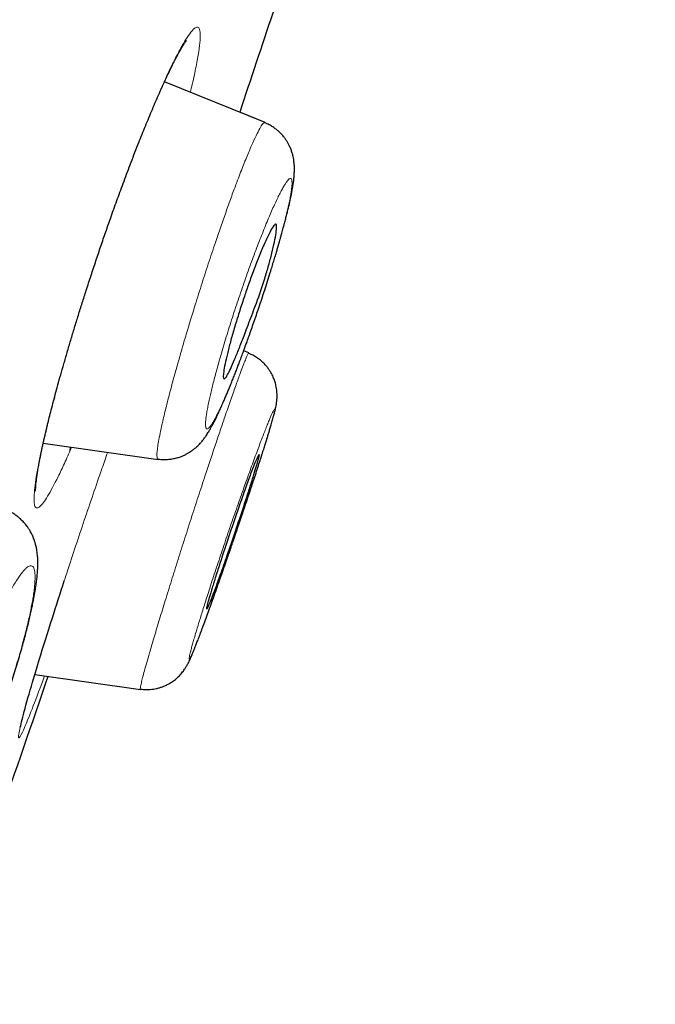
# Model space of a CAD drawing. Header units: millimetres. Extents: x 8 to 428, y 12 to 633.
# Tile 628 of 656: x 402.37 to 409.41, y 528.25 to 539.14. Entities that reach past the tile are written whole.
import ezdxf

# ---------------------------------------------------------------- set-up
doc = ezdxf.new("R2010")
doc.units = ezdxf.units.MM

msp = doc.modelspace()

# ---------------------------------------------------------------- linework, layer by layer
at = {"color": 7, "linetype": 'Continuous', "lineweight": 30}
for p, q in [((405.09, 538.008), (403.977, 538.458)), ((405.09, 538.008), (404.809, 538.121)), ((404.91, 535.457), (404.854, 535.48)), ((404.91, 535.457), (404.854, 535.48)), ((402.634, 534.458), (403.906, 534.279)), ((402.542, 531.898), (403.71, 531.734))]:
    msp.add_line(p, q, dxfattribs=at)
at = {"color": 8, "linetype": 'Continuous', "lineweight": 0}
msp.add_line((402.948, 534.414), (402.924, 534.359), dxfattribs=at)
at = {"color": 8, "linetype": 'Continuous', "lineweight": 0, "flags": 128}
msp.add_lwpolyline([(404.064, 538.642), (404.072, 538.659), (404.08, 538.682)], dxfattribs=at)
at = {"color": 8, "linetype": 'Continuous', "lineweight": 0}
msp.add_arc((402.749, 534.405), 0.182, 345.1743, 3.476, dxfattribs=at)
at = {"color": 7, "linetype": 'Continuous', "lineweight": 30}
for points, knots in [([(420.014, 629.605), (420.013, 629.603), (420.012, 629.598), (419.971, 629.469), (419.878, 629.147), (419.722, 628.58), (419.496, 627.752), (419.199, 626.671), (418.825, 625.3), (418.411, 623.779), (417.977, 622.177), (417.546, 620.58), (417.051, 618.724), (416.485, 616.58), (415.861, 614.164), (415.153, 611.4), (414.372, 608.323), (413.526, 604.979), (412.674, 601.595), (411.818, 598.197), (410.68, 593.674), (409.252, 588.018), (407.536, 581.24), (405.82, 574.492), (404.104, 567.762), (402.412, 561.181), (400.749, 554.728), (399.115, 548.403), (397.707, 542.944), (396.524, 538.36), (395.567, 534.647), (394.615, 530.945), (394, 528.545), (393.692, 527.338)], [0, 0, 0, 0, 0.030104, 0.061035, 0.09217, 0.123409, 0.154679, 0.185995, 0.217455, 0.249147, 0.270468, 0.291994, 0.313775, 0.335843, 0.357877, 0.379688, 0.405541, 0.431088, 0.456365, 0.481427, 0.506312, 0.555772, 0.604988, 0.653967, 0.702726, 0.751547, 0.797345, 0.843352, 0.889543, 0.91688, 0.944369, 0.972053, 1, 1, 1, 1]), ([(421.375, 627.678), (421.374, 627.675), (421.373, 627.669), (421.334, 627.538), (421.245, 627.214), (421.106, 626.685), (420.924, 625.995), (420.712, 625.199), (420.454, 624.231), (420.147, 623.075), (419.803, 621.78), (419.426, 620.357), (419.021, 618.825), (418.598, 617.216), (418.17, 615.57), (417.752, 613.943), (417.307, 612.196), (416.787, 610.152), (416.191, 607.8), (415.519, 605.149), (414.832, 602.441), (414.136, 599.696), (413.432, 596.93), (412.489, 593.225), (411.3, 588.572), (409.865, 582.976), (408.424, 577.379), (406.979, 571.787), (405.532, 566.197), (404.155, 560.907), (402.852, 555.912), (401.624, 551.214), (400.397, 546.521), (399.325, 542.422), (398.409, 538.918), (397.647, 536.004), (396.892, 533.114), (396.146, 530.251), (395.665, 528.391), (395.424, 527.46)], [0, 0, 0, 0, 0.027802, 0.059104, 0.090443, 0.121803, 0.146902, 0.172005, 0.197113, 0.222239, 0.247392, 0.268376, 0.289385, 0.31042, 0.326215, 0.342014, 0.357809, 0.373592, 0.394608, 0.4156, 0.436565, 0.457508, 0.478426, 0.499323, 0.541077, 0.582794, 0.624472, 0.666101, 0.707702, 0.749322, 0.784323, 0.819351, 0.854402, 0.889475, 0.911535, 0.933614, 0.955715, 0.977839, 1, 1, 1, 1]), ([(406.119, 542.084), (406.051, 541.874), (405.739, 540.917), (405.302, 539.596), (404.931, 538.487), (404.809, 538.121)], [0, 0, 0, 0, 0.159225, 0.722987, 1, 1, 1, 1]), ([(404.064, 538.642), (404.073, 538.659), (404.089, 538.69), (404.11, 538.731), (404.129, 538.766), (404.145, 538.796), (404.16, 538.821), (404.172, 538.842), (404.184, 538.86), (404.194, 538.876), (404.203, 538.889), (404.21, 538.9), (404.215, 538.907), (404.219, 538.911), (404.221, 538.914), (404.222, 538.916), (404.222, 538.915), (404.222, 538.915)], [0, 0, 0, 0, 0.105234, 0.201585, 0.289091, 0.369629, 0.45026, 0.518042, 0.586344, 0.654967, 0.723736, 0.788293, 0.845936, 0.890825, 0.935822, 0.980995, 1, 1, 1, 1]), ([(402.55, 533.928), (402.55, 533.928), (402.55, 533.928), (402.55, 533.931), (402.55, 533.938), (402.55, 533.949), (402.551, 533.966), (402.552, 533.986), (402.554, 534.009), (402.557, 534.033), (402.56, 534.055), (402.562, 534.075), (402.565, 534.092), (402.567, 534.11), (402.571, 534.13), (402.574, 534.154), (402.579, 534.181), (402.584, 534.212), (402.591, 534.248), (402.598, 534.287), (402.607, 534.328), (402.615, 534.37), (402.624, 534.412), (402.633, 534.453), (402.643, 534.497), (402.654, 534.542), (402.665, 534.59), (402.675, 534.635), (402.686, 534.678), (402.7, 534.734), (402.718, 534.806), (402.742, 534.898), (402.768, 534.997), (402.797, 535.103), (402.828, 535.216), (402.863, 535.337), (402.9, 535.464), (402.939, 535.598), (402.98, 535.735), (403.023, 535.873), (403.066, 536.011), (403.113, 536.158), (403.164, 536.313), (403.218, 536.477), (403.272, 536.638), (403.327, 536.797), (403.375, 536.933), (403.415, 537.048), (403.449, 537.142), (403.484, 537.237), (403.52, 537.334), (403.558, 537.436), (403.598, 537.542), (403.64, 537.651), (403.681, 537.755), (403.72, 537.854), (403.757, 537.946), (403.795, 538.038), (403.833, 538.13), (403.872, 538.222), (403.911, 538.312), (403.95, 538.4), (403.989, 538.485), (404.028, 538.567), (404.052, 538.617), (404.064, 538.642)], [0, 0, 0, 0, 0.0047514, 0.0139101, 0.0233306, 0.0364741, 0.048734, 0.0609488, 0.0731353, 0.0845861, 0.0950744, 0.102461, 0.1090225, 0.1151751, 0.1222568, 0.1303693, 0.1395141, 0.1492078, 0.1598451, 0.171425, 0.1831545, 0.1943912, 0.2051342, 0.2153823, 0.2251347, 0.2366902, 0.2474598, 0.2574423, 0.2666366, 0.2754529, 0.2927668, 0.3109103, 0.3298539, 0.3495772, 0.370083, 0.3913735, 0.4134502, 0.4362635, 0.4591063, 0.4817483, 0.5041889, 0.526428, 0.552848, 0.5789812, 0.6048337, 0.6304155, 0.6557413, 0.6714439, 0.6870467, 0.7027434, 0.7193812, 0.7370613, 0.7557842, 0.7755497, 0.7963565, 0.8137506, 0.8318078, 0.850526, 0.8699032, 0.8899375, 0.9106278, 0.9319745, 0.9539804, 0.9766518, 1, 1, 1, 1]), ([(403.906, 534.283), (403.926, 534.28), (403.966, 534.276), (404.023, 534.279), (404.075, 534.286), (404.122, 534.297), (404.162, 534.311), (404.197, 534.326), (404.228, 534.342), (404.254, 534.357), (404.275, 534.371), (404.292, 534.383), (404.307, 534.395), (404.322, 534.408), (404.338, 534.422), (404.355, 534.439), (404.374, 534.458), (404.393, 534.48), (404.408, 534.5), (404.42, 534.516), (404.432, 534.533), (404.445, 534.551), (404.456, 534.569), (404.467, 534.586), (404.476, 534.602), (404.485, 534.618), (404.494, 534.634), (404.502, 534.647), (404.507, 534.658), (404.512, 534.667), (404.519, 534.679), (404.527, 534.696), (404.538, 534.717), (404.549, 534.74), (404.56, 534.762), (404.571, 534.786), (404.582, 534.809), (404.593, 534.833), (404.604, 534.857), (404.617, 534.886), (404.632, 534.921), (404.65, 534.962), (404.669, 535.006), (404.688, 535.052), (404.707, 535.1), (404.727, 535.15), (404.747, 535.2), (404.767, 535.25), (404.785, 535.298), (404.801, 535.34), (404.814, 535.375), (404.826, 535.405), (404.836, 535.433), (404.847, 535.463), (404.86, 535.498), (404.875, 535.539), (404.893, 535.589), (404.915, 535.649), (404.94, 535.72), (404.966, 535.797), (404.994, 535.875), (405.023, 535.961), (405.053, 536.053), (405.086, 536.152), (405.117, 536.25), (405.144, 536.336), (405.167, 536.41), (405.186, 536.471), (405.203, 536.529), (405.219, 536.581), (405.231, 536.625), (405.241, 536.659), (405.248, 536.683), (405.253, 536.701), (405.257, 536.715), (405.261, 536.729), (405.265, 536.743), (405.27, 536.762), (405.277, 536.785), (405.284, 536.813), (405.292, 536.843), (405.301, 536.873), (405.31, 536.91), (405.322, 536.954), (405.334, 537.004), (405.345, 537.049), (405.355, 537.089), (405.362, 537.121), (405.367, 537.144), (405.371, 537.162), (405.375, 537.18), (405.379, 537.201), (405.384, 537.224), (405.389, 537.25), (405.394, 537.278), (405.398, 537.306), (405.402, 537.332), (405.405, 537.354), (405.408, 537.373), (405.41, 537.391), (405.411, 537.41), (405.413, 537.429), (405.414, 537.451), (405.415, 537.473), (405.415, 537.495), (405.415, 537.516), (405.414, 537.535), (405.412, 537.552), (405.41, 537.573), (405.407, 537.599), (405.4, 537.632), (405.391, 537.669), (405.378, 537.707), (405.363, 537.742), (405.347, 537.774), (405.33, 537.802), (405.315, 537.825), (405.3, 537.845), (405.285, 537.863), (405.266, 537.884), (405.241, 537.908), (405.211, 537.933), (405.176, 537.958), (405.135, 537.983), (405.104, 537.996), (405.088, 538.003)], [0, 0, 0, 0, 0.011503, 0.022344, 0.032388, 0.041533, 0.049712, 0.05689, 0.064236, 0.070467, 0.075621, 0.079824, 0.083743, 0.088409, 0.092977, 0.098789, 0.106152, 0.114676, 0.121332, 0.127274, 0.133635, 0.140879, 0.149306, 0.155006, 0.16133, 0.168217, 0.174408, 0.17941, 0.18323, 0.186395, 0.190005, 0.196778, 0.204703, 0.212692, 0.220377, 0.227735, 0.235998, 0.242458, 0.249364, 0.258011, 0.268188, 0.279734, 0.291517, 0.303312, 0.315121, 0.326945, 0.338788, 0.350531, 0.361059, 0.370108, 0.377678, 0.383773, 0.389054, 0.395279, 0.402543, 0.410847, 0.42019, 0.432775, 0.446859, 0.462056, 0.477283, 0.492477, 0.511427, 0.530338, 0.549222, 0.568096, 0.580684, 0.593241, 0.605324, 0.616048, 0.625391, 0.633357, 0.637652, 0.641407, 0.644622, 0.647297, 0.650242, 0.654445, 0.659563, 0.665804, 0.672831, 0.67987, 0.686893, 0.699387, 0.711823, 0.724164, 0.735329, 0.744806, 0.750531, 0.755411, 0.760588, 0.766782, 0.773977, 0.781928, 0.790756, 0.800376, 0.80926, 0.817012, 0.823425, 0.829391, 0.835729, 0.842458, 0.849617, 0.857243, 0.863691, 0.870418, 0.876229, 0.880771, 0.885457, 0.892472, 0.900341, 0.908746, 0.917729, 0.926159, 0.933205, 0.939248, 0.945757, 0.949295, 0.953686, 0.959107, 0.965529, 0.972905, 0.981171, 0.990239, 1, 1, 1, 1]), ([(404.849, 536.046), (404.865, 536.093), (404.898, 536.192), (404.953, 536.343), (405.013, 536.498), (405.064, 536.623), (405.105, 536.714), (405.141, 536.79), (405.173, 536.849), (405.197, 536.878), (405.208, 536.883), (405.214, 536.878), (405.217, 536.869), (405.219, 536.845), (405.214, 536.792), (405.196, 536.691), (405.167, 536.566), (405.131, 536.428), (405.077, 536.245), (405.016, 536.063), (404.953, 535.899), (404.912, 535.79), (404.865, 535.667), (404.815, 535.537), (404.764, 535.408), (404.719, 535.303), (404.682, 535.226), (404.654, 535.18), (404.634, 535.165), (404.626, 535.187), (404.63, 535.244), (404.645, 535.33), (404.671, 535.443), (404.705, 535.577), (404.748, 535.726), (404.796, 535.884), (404.831, 535.992), (404.849, 536.046)], [0, 0, 0, 0, 0.0261154, 0.0555528, 0.0882512, 0.1243528, 0.1470684, 0.1678726, 0.2029591, 0.2300924, 0.2488301, 0.2615445, 0.2741558, 0.2865331, 0.3222996, 0.3561755, 0.3883806, 0.4186216, 0.447268, 0.4989674, 0.5197665, 0.540723, 0.561622, 0.5929721, 0.6242049, 0.6555834, 0.6868104, 0.7181841, 0.7494185, 0.7822819, 0.8147408, 0.846596, 0.8781556, 0.9091111, 0.9397806, 0.9700368, 1, 1, 1, 1]), ([(403.71, 531.737), (403.734, 531.735), (403.782, 531.73), (403.842, 531.735), (403.888, 531.743), (403.921, 531.752), (403.955, 531.763), (403.99, 531.777), (404.028, 531.797), (404.068, 531.821), (404.107, 531.851), (404.138, 531.881), (404.161, 531.906), (404.178, 531.927), (404.193, 531.947), (404.205, 531.965), (404.214, 531.979), (404.224, 531.996), (404.233, 532.012), (404.242, 532.029), (404.251, 532.048), (404.261, 532.068), (404.27, 532.089), (404.279, 532.11), (404.289, 532.135), (404.302, 532.165), (404.317, 532.203), (404.332, 532.243), (404.35, 532.289), (404.371, 532.343), (404.395, 532.408), (404.422, 532.482), (404.452, 532.564), (404.484, 532.652), (404.518, 532.745), (404.551, 532.841), (404.585, 532.936), (404.618, 533.031), (404.651, 533.125), (404.683, 533.217), (404.711, 533.299), (404.737, 533.374), (404.761, 533.445), (404.787, 533.521), (404.815, 533.603), (404.845, 533.692), (404.876, 533.785), (404.909, 533.883), (404.94, 533.977), (404.97, 534.066), (404.997, 534.148), (405.022, 534.227), (405.045, 534.299), (405.066, 534.363), (405.083, 534.418), (405.098, 534.465), (405.111, 534.506), (405.121, 534.54), (405.13, 534.569), (405.138, 534.594), (405.144, 534.616), (405.151, 534.639), (405.158, 534.664), (405.166, 534.691), (405.174, 534.718), (405.181, 534.744), (405.187, 534.767), (405.193, 534.788), (405.198, 534.807), (405.202, 534.826), (405.207, 534.847), (405.211, 534.868), (405.215, 534.888), (405.217, 534.903), (405.219, 534.917), (405.22, 534.929), (405.222, 534.946), (405.223, 534.97), (405.223, 535), (405.221, 535.033), (405.217, 535.064), (405.21, 535.102), (405.199, 535.143), (405.183, 535.183), (405.168, 535.216), (405.153, 535.243), (405.134, 535.272), (405.111, 535.304), (405.083, 535.336), (405.048, 535.369), (405.007, 535.401), (404.96, 535.43), (404.926, 535.445), (404.908, 535.453)], [0, 0, 0, 0, 0.012863, 0.025532, 0.031742, 0.037837, 0.043889, 0.05067, 0.058373, 0.066991, 0.076385, 0.085372, 0.090983, 0.096316, 0.101444, 0.106661, 0.111981, 0.116666, 0.123757, 0.131036, 0.140374, 0.150648, 0.160845, 0.170811, 0.180546, 0.194587, 0.209667, 0.224304, 0.237456, 0.256504, 0.276505, 0.296763, 0.317253, 0.337956, 0.35857, 0.37856, 0.397918, 0.416652, 0.434769, 0.452274, 0.469169, 0.481476, 0.494488, 0.508688, 0.524081, 0.540674, 0.558481, 0.577524, 0.597724, 0.614687, 0.63236, 0.650353, 0.6671, 0.682445, 0.696401, 0.708974, 0.720172, 0.730001, 0.738814, 0.745833, 0.752866, 0.76015, 0.768552, 0.778158, 0.788785, 0.799381, 0.808933, 0.818298, 0.827194, 0.835604, 0.844619, 0.85477, 0.862199, 0.868633, 0.873775, 0.877627, 0.881351, 0.887384, 0.894716, 0.900391, 0.906695, 0.912981, 0.922061, 0.930706, 0.936229, 0.941618, 0.94765, 0.954553, 0.962289, 0.970795, 0.97999, 0.989767, 1, 1, 1, 1]), ([(404.709, 533.485), (404.719, 533.516), (404.74, 533.577), (404.77, 533.665), (404.816, 533.798), (404.872, 533.959), (404.929, 534.116), (404.97, 534.222), (404.997, 534.285), (405.014, 534.318), (405.022, 534.33), (405.026, 534.333), (405.027, 534.329), (405.026, 534.319), (405.022, 534.302), (405.014, 534.269), (404.997, 534.211), (404.967, 534.113), (404.927, 533.985), (404.878, 533.832), (404.821, 533.659), (404.769, 533.506), (404.728, 533.385), (404.699, 533.3), (404.655, 533.17), (404.599, 533.01), (404.542, 532.851), (404.501, 532.743), (404.473, 532.676), (404.453, 532.634), (404.443, 532.621), (404.442, 532.627), (404.443, 532.639), (404.447, 532.657), (404.456, 532.692), (404.473, 532.753), (404.504, 532.854), (404.544, 532.984), (404.592, 533.135), (404.648, 533.305), (404.688, 533.424), (404.709, 533.485)], [0, 0, 0, 0, 0.0174759, 0.034224, 0.0504585, 0.0953132, 0.1347, 0.1686068, 0.196818, 0.2196994, 0.2370038, 0.2487266, 0.2623856, 0.2764173, 0.2906401, 0.3050783, 0.3348651, 0.3654847, 0.3973252, 0.4301341, 0.463973, 0.4989671, 0.5156039, 0.531762, 0.5474801, 0.5909824, 0.6295271, 0.6633614, 0.69218, 0.7162106, 0.7493278, 0.7637873, 0.7783236, 0.7930138, 0.8079854, 0.8382249, 0.8692487, 0.9007492, 0.9331395, 0.9661296, 1, 1, 1, 1]), ([(401.029, 530), (401.05, 529.998), (401.09, 529.994), (401.147, 529.996), (401.196, 530.002), (401.241, 530.012), (401.284, 530.025), (401.324, 530.041), (401.356, 530.057), (401.38, 530.07), (401.399, 530.081), (401.418, 530.094), (401.436, 530.106), (401.452, 530.118), (401.465, 530.129), (401.476, 530.139), (401.489, 530.15), (401.503, 530.163), (401.518, 530.177), (401.53, 530.19), (401.541, 530.202), (401.56, 530.223), (401.585, 530.253), (401.615, 530.293), (401.643, 530.333), (401.671, 530.375), (401.697, 530.417), (401.724, 530.464), (401.751, 530.511), (401.774, 530.554), (401.793, 530.591), (401.811, 530.626), (401.828, 530.661), (401.845, 530.696), (401.86, 530.727), (401.873, 530.754), (401.889, 530.789), (401.91, 530.835), (401.938, 530.896), (401.966, 530.962), (401.995, 531.031), (402.025, 531.103), (402.055, 531.179), (402.086, 531.26), (402.118, 531.344), (402.151, 531.431), (402.184, 531.522), (402.217, 531.616), (402.25, 531.713), (402.282, 531.811), (402.313, 531.908), (402.343, 532.003), (402.371, 532.096), (402.396, 532.185), (402.42, 532.271), (402.442, 532.353), (402.462, 532.43), (402.479, 532.502), (402.495, 532.569), (402.508, 532.631), (402.52, 532.688), (402.531, 532.744), (402.541, 532.799), (402.549, 532.847), (402.555, 532.887), (402.559, 532.917), (402.563, 532.945), (402.566, 532.973), (402.569, 533.003), (402.571, 533.032), (402.573, 533.057), (402.574, 533.081), (402.575, 533.105), (402.575, 533.13), (402.575, 533.155), (402.574, 533.18), (402.572, 533.205), (402.569, 533.235), (402.566, 533.264), (402.561, 533.292), (402.556, 533.315), (402.551, 533.335), (402.547, 533.351), (402.542, 533.366), (402.536, 533.386), (402.528, 533.407), (402.519, 533.429), (402.51, 533.448), (402.5, 533.468), (402.488, 533.491), (402.472, 533.515), (402.455, 533.54), (402.438, 533.562), (402.42, 533.582), (402.402, 533.601), (402.38, 533.622), (402.352, 533.646), (402.317, 533.671), (402.274, 533.697), (402.242, 533.711), (402.225, 533.718)], [0, 0, 0, 0, 0.012785, 0.024194, 0.034076, 0.04235, 0.052213, 0.061486, 0.070524, 0.075225, 0.080321, 0.085811, 0.091393, 0.09614, 0.099999, 0.103681, 0.108147, 0.113683, 0.119329, 0.124317, 0.128683, 0.132933, 0.147971, 0.163536, 0.179538, 0.191939, 0.207999, 0.22271, 0.238013, 0.25203, 0.260799, 0.270489, 0.280678, 0.289788, 0.297675, 0.304355, 0.310806, 0.323735, 0.338088, 0.353861, 0.368429, 0.383941, 0.399953, 0.416414, 0.433326, 0.450691, 0.46851, 0.486788, 0.50553, 0.524604, 0.543431, 0.561962, 0.580216, 0.598147, 0.615718, 0.632919, 0.649467, 0.665285, 0.680375, 0.694743, 0.708567, 0.721939, 0.735692, 0.750854, 0.759671, 0.768442, 0.77586, 0.783054, 0.79265, 0.801628, 0.808226, 0.81533, 0.822673, 0.83015, 0.837568, 0.844953, 0.852338, 0.860592, 0.870554, 0.87723, 0.883565, 0.888819, 0.892853, 0.896534, 0.901101, 0.90745, 0.912942, 0.917325, 0.921964, 0.927562, 0.934121, 0.94082, 0.946693, 0.951919, 0.957245, 0.963027, 0.970226, 0.97886, 0.988829, 1, 1, 1, 1]), ([(402.381, 531.314), (402.387, 531.34), (402.402, 531.413), (402.473, 531.667), (402.586, 532.048), (402.72, 532.478), (402.823, 532.796), (402.868, 532.936)], [0, 0, 0, 0, 0.125451, 0.356583, 0.587557, 0.818248, 1, 1, 1, 1]), ([(402.687, 531.877), (402.507, 531.353), (402.069, 530.086), (401.551, 528.598), (401.211, 527.635), (401.132, 527.412)], [0, 0, 0, 0, 0.351675, 0.850577, 1, 1, 1, 1])]:
    msp.add_open_spline(points, degree=3, knots=knots, dxfattribs=at)
at = {"color": 8, "linetype": 'Continuous', "lineweight": 0}
for points, knots in [([(381.489, 530.14), (381.833, 531.343), (382.52, 533.751), (383.57, 537.492), (384.626, 541.277), (385.688, 545.098), (386.754, 548.937), (388, 553.43), (389.428, 558.577), (391.039, 564.371), (392.653, 570.165), (394.282, 575.954), (395.923, 581.739), (397.568, 587.521), (399.217, 593.293), (400.59, 598.083), (401.681, 601.889), (402.492, 604.724), (403.292, 607.528), (404.073, 610.282), (404.83, 612.966), (405.545, 615.537), (406.216, 617.976), (406.6, 619.42), (406.792, 620.142)], [0, 0, 0, 0, 0.041658, 0.083322, 0.12499, 0.166658, 0.208327, 0.249998, 0.312501, 0.37501, 0.437516, 0.500023, 0.56253, 0.625037, 0.687542, 0.750042, 0.781293, 0.812545, 0.843795, 0.875043, 0.906288, 0.937529, 0.968766, 1, 1, 1, 1]), ([(404.08, 538.682), (404.107, 538.735), (404.161, 538.841), (404.229, 538.953), (404.285, 539.029), (404.328, 539.065), (404.358, 539.06), (404.373, 539.013), (404.372, 538.924), (404.358, 538.796), (404.328, 538.631), (404.296, 538.478), (404.27, 538.371), (404.263, 538.342)], [0, 0, 0, 0, 0.0964498, 0.1928034, 0.2890841, 0.3852916, 0.4814646, 0.5777433, 0.6741583, 0.7705808, 0.8669623, 0.9632139, 1, 1, 1, 1]), ([(402.924, 534.359), (402.9, 534.303), (402.85, 534.191), (402.761, 534.006), (402.684, 533.868), (402.624, 533.782), (402.587, 533.746), (402.559, 533.737), (402.541, 533.758), (402.532, 533.808), (402.533, 533.885), (402.543, 533.989), (402.562, 534.118), (402.591, 534.271), (402.628, 534.446), (402.674, 534.643), (402.729, 534.859), (402.792, 535.093), (402.862, 535.341), (402.938, 535.599), (403.019, 535.865), (403.105, 536.136), (403.194, 536.41), (403.286, 536.683), (403.38, 536.953), (403.475, 537.217), (403.57, 537.472), (403.663, 537.716), (403.755, 537.946), (403.843, 538.161), (403.928, 538.357), (404.008, 538.535), (404.056, 538.633), (404.08, 538.682)], [0, 0, 0, 0, 0.031234, 0.062506, 0.12504, 0.156327, 0.187568, 0.218756, 0.249911, 0.28108, 0.312285, 0.343529, 0.374799, 0.406084, 0.437378, 0.468696, 0.500083, 0.531481, 0.562814, 0.594104, 0.625355, 0.656563, 0.687727, 0.718857, 0.749982, 0.781137, 0.812329, 0.843562, 0.874825, 0.906102, 0.937382, 0.968671, 1, 1, 1, 1]), ([(403.906, 534.285), (403.905, 534.284), (403.898, 534.281), (403.893, 534.304), (403.893, 534.352), (403.901, 534.419), (403.914, 534.496), (403.933, 534.59), (403.96, 534.712), (403.997, 534.865), (404.045, 535.054), (404.097, 535.244), (404.149, 535.427), (404.198, 535.599), (404.251, 535.776), (404.313, 535.977), (404.383, 536.2), (404.462, 536.443), (404.534, 536.661), (404.6, 536.853), (404.658, 537.019), (404.714, 537.176), (404.775, 537.339), (404.837, 537.501), (404.899, 537.656), (404.955, 537.786), (405.003, 537.888), (405.042, 537.96), (405.071, 538.001), (405.083, 538.002), (405.089, 538.003)], [0, 0, 0, 0, 0.006675, 0.048117, 0.089598, 0.120709, 0.151806, 0.182884, 0.213947, 0.255368, 0.296804, 0.33822, 0.369262, 0.400279, 0.431281, 0.46229, 0.503671, 0.545103, 0.586558, 0.61766, 0.648767, 0.679876, 0.710987, 0.75248, 0.793967, 0.835375, 0.876626, 0.917722, 0.959043, 1, 1, 1, 1]), ([(405.077, 536.129), (405.088, 536.165), (405.112, 536.237), (405.145, 536.344), (405.177, 536.448), (405.208, 536.55), (405.235, 536.644), (405.259, 536.73), (405.28, 536.806), (405.299, 536.878), (405.317, 536.946), (405.333, 537.01), (405.347, 537.074), (405.361, 537.136), (405.372, 537.195), (405.38, 537.246), (405.386, 537.29), (405.389, 537.327), (405.388, 537.355), (405.385, 537.375), (405.379, 537.387), (405.37, 537.389), (405.358, 537.383), (405.343, 537.368), (405.325, 537.344), (405.304, 537.313), (405.282, 537.274), (405.257, 537.227), (405.23, 537.173), (405.201, 537.112), (405.17, 537.044), (405.138, 536.97), (405.104, 536.889), (405.069, 536.803), (405.033, 536.712), (404.996, 536.617), (404.959, 536.517), (404.921, 536.414), (404.883, 536.309), (404.846, 536.202), (404.809, 536.094), (404.772, 535.985), (404.737, 535.876), (404.702, 535.768), (404.669, 535.661), (404.637, 535.556), (404.607, 535.454), (404.58, 535.36), (404.556, 535.275), (404.536, 535.198), (404.517, 535.126), (404.5, 535.058), (404.485, 534.993), (404.47, 534.93), (404.457, 534.867), (404.447, 534.809), (404.438, 534.757), (404.433, 534.713), (404.431, 534.676), (404.431, 534.648), (404.434, 534.628), (404.441, 534.617), (404.45, 534.614), (404.462, 534.62), (404.476, 534.635), (404.494, 534.658), (404.514, 534.689), (404.536, 534.728), (404.56, 534.775), (404.587, 534.829), (404.615, 534.891), (404.646, 534.959), (404.677, 535.033), (404.71, 535.113), (404.745, 535.2), (404.781, 535.291), (404.817, 535.387), (404.854, 535.487), (404.89, 535.584), (404.924, 535.678), (404.955, 535.768), (404.986, 535.858), (405.017, 535.948), (405.047, 536.039), (405.067, 536.099), (405.077, 536.129)], [0, 0, 0, 0, 0.012526, 0.02498, 0.037439, 0.049979, 0.062679, 0.073197, 0.08361, 0.093962, 0.104303, 0.114678, 0.125136, 0.137513, 0.150012, 0.162608, 0.175108, 0.1876, 0.20029, 0.212796, 0.225196, 0.23757, 0.249999, 0.262429, 0.274955, 0.287533, 0.300005, 0.312485, 0.325191, 0.337713, 0.35013, 0.362521, 0.374965, 0.387499, 0.399941, 0.412367, 0.42485, 0.437467, 0.4501, 0.462583, 0.474998, 0.487425, 0.499945, 0.512394, 0.524934, 0.537539, 0.550051, 0.562573, 0.573157, 0.58361, 0.593979, 0.60431, 0.614651, 0.625048, 0.637542, 0.649962, 0.662383, 0.674882, 0.687534, 0.700122, 0.712578, 0.724982, 0.737415, 0.749957, 0.762326, 0.774821, 0.787417, 0.799916, 0.812403, 0.825111, 0.837625, 0.850024, 0.86239, 0.874805, 0.887241, 0.899765, 0.912342, 0.924815, 0.937295, 0.947947, 0.958456, 0.968868, 0.979231, 0.989592, 1, 1, 1, 1]), ([(403.71, 531.738), (403.71, 531.738), (403.707, 531.733), (403.709, 531.754), (403.718, 531.798), (403.734, 531.863), (403.754, 531.937), (403.78, 532.029), (403.814, 532.147), (403.858, 532.298), (403.914, 532.484), (403.977, 532.689), (404.045, 532.908), (404.117, 533.14), (404.193, 533.379), (404.271, 533.623), (404.35, 533.865), (404.422, 534.084), (404.486, 534.277), (404.541, 534.444), (404.595, 534.603), (404.651, 534.767), (404.709, 534.933), (404.764, 535.09), (404.808, 535.212), (404.842, 535.303), (404.867, 535.368), (404.887, 535.415), (404.902, 535.449), (404.906, 535.451), (404.909, 535.453)], [0, 0, 0, 0, 0.003603, 0.045132, 0.086705, 0.117886, 0.149049, 0.180191, 0.211314, 0.25281, 0.294321, 0.335815, 0.377265, 0.418678, 0.460089, 0.501552, 0.543073, 0.58463, 0.615823, 0.647037, 0.678266, 0.709491, 0.75113, 0.79276, 0.834307, 0.865375, 0.896332, 0.927276, 0.958383, 1, 1, 1, 1]), ([(404.816, 533.604), (404.828, 533.64), (404.852, 533.712), (404.887, 533.817), (404.922, 533.921), (404.955, 534.022), (404.987, 534.12), (405.018, 534.214), (405.046, 534.302), (405.073, 534.385), (405.097, 534.462), (405.119, 534.532), (405.138, 534.596), (405.155, 534.653), (405.169, 534.703), (405.18, 534.745), (405.188, 534.778), (405.194, 534.802), (405.197, 534.819), (405.198, 534.83), (405.197, 534.834), (405.193, 534.833), (405.187, 534.825), (405.179, 534.809), (405.167, 534.784), (405.152, 534.75), (405.134, 534.709), (405.114, 534.661), (405.092, 534.605), (405.068, 534.542), (405.041, 534.473), (405.013, 534.397), (404.982, 534.315), (404.95, 534.227), (404.917, 534.135), (404.882, 534.039), (404.846, 533.939), (404.81, 533.836), (404.773, 533.73), (404.735, 533.623), (404.698, 533.515), (404.661, 533.407), (404.625, 533.299), (404.589, 533.191), (404.554, 533.085), (404.519, 532.981), (404.486, 532.88), (404.456, 532.787), (404.43, 532.703), (404.406, 532.628), (404.384, 532.557), (404.363, 532.49), (404.344, 532.427), (404.325, 532.365), (404.307, 532.304), (404.291, 532.247), (404.277, 532.198), (404.266, 532.155), (404.258, 532.121), (404.252, 532.094), (404.249, 532.076), (404.25, 532.067), (404.253, 532.066), (404.259, 532.074), (404.268, 532.091), (404.28, 532.116), (404.294, 532.149), (404.311, 532.19), (404.329, 532.236), (404.349, 532.285), (404.368, 532.337), (404.389, 532.392), (404.411, 532.452), (404.435, 532.517), (404.462, 532.59), (404.492, 532.673), (404.525, 532.765), (404.559, 532.862), (404.594, 532.962), (404.629, 533.06), (404.661, 533.154), (404.692, 533.244), (404.723, 533.334), (404.754, 533.424), (404.785, 533.514), (404.805, 533.574), (404.816, 533.604)], [0, 0, 0, 0, 0.012533, 0.024991, 0.03745, 0.049987, 0.062678, 0.075284, 0.087753, 0.100162, 0.112595, 0.125131, 0.137516, 0.150015, 0.162611, 0.175113, 0.187598, 0.198194, 0.208651, 0.219014, 0.22933, 0.239647, 0.25001, 0.262443, 0.274971, 0.287546, 0.300018, 0.312502, 0.325196, 0.337711, 0.350126, 0.362522, 0.37498, 0.387507, 0.399945, 0.412369, 0.424854, 0.437476, 0.450097, 0.462574, 0.474989, 0.487419, 0.499947, 0.512395, 0.524936, 0.537541, 0.550052, 0.562572, 0.573152, 0.583604, 0.593972, 0.604304, 0.614647, 0.625047, 0.637551, 0.649975, 0.662397, 0.674892, 0.687536, 0.700132, 0.712592, 0.724994, 0.737423, 0.74996, 0.762327, 0.774825, 0.787427, 0.799925, 0.812404, 0.823006, 0.833465, 0.843828, 0.854142, 0.864454, 0.874812, 0.887247, 0.899773, 0.912344, 0.924814, 0.937299, 0.947932, 0.95843, 0.968839, 0.979204, 0.989575, 1, 1, 1, 1]), ([(402.868, 532.936), (402.88, 532.973), (402.947, 533.181), (403.089, 533.606), (403.241, 534.053), (403.327, 534.298), (403.348, 534.358)], [0, 0, 0, 0, 0.082756, 0.476638, 0.871548, 1, 1, 1, 1]), ([(402.28, 531.819), (402.292, 531.856), (402.315, 531.928), (402.348, 532.035), (402.379, 532.14), (402.407, 532.244), (402.433, 532.339), (402.454, 532.425), (402.473, 532.502), (402.489, 532.575), (402.503, 532.645), (402.516, 532.71), (402.527, 532.775), (402.535, 532.838), (402.541, 532.898), (402.544, 532.952), (402.544, 532.997), (402.541, 533.035), (402.535, 533.065), (402.526, 533.087), (402.513, 533.1), (402.498, 533.104), (402.479, 533.1), (402.458, 533.087), (402.434, 533.065), (402.408, 533.036), (402.38, 532.999), (402.349, 532.954), (402.316, 532.902), (402.282, 532.843), (402.246, 532.777), (402.209, 532.704), (402.171, 532.625), (402.132, 532.54), (402.093, 532.451), (402.053, 532.356), (402.012, 532.258), (401.974, 532.161), (401.938, 532.068), (401.905, 531.979), (401.873, 531.889), (401.842, 531.799), (401.811, 531.708), (401.779, 531.611), (401.747, 531.509), (401.715, 531.401), (401.684, 531.295), (401.655, 531.192), (401.631, 531.097), (401.609, 531.011), (401.591, 530.933), (401.575, 530.86), (401.562, 530.79), (401.55, 530.725), (401.539, 530.66), (401.531, 530.597), (401.525, 530.536), (401.522, 530.483), (401.523, 530.438), (401.526, 530.4), (401.532, 530.369), (401.542, 530.348), (401.554, 530.335), (401.569, 530.33), (401.588, 530.334), (401.608, 530.347), (401.632, 530.368), (401.658, 530.398), (401.686, 530.435), (401.716, 530.48), (401.748, 530.532), (401.782, 530.592), (401.817, 530.658), (401.854, 530.73), (401.889, 530.805), (401.923, 530.88), (401.956, 530.954), (401.989, 531.032), (402.023, 531.112), (402.056, 531.195), (402.09, 531.28), (402.123, 531.368), (402.156, 531.458), (402.188, 531.548), (402.22, 531.638), (402.251, 531.729), (402.27, 531.789), (402.28, 531.819)], [0, 0, 0, 0, 0.01251, 0.024955, 0.037413, 0.049962, 0.062681, 0.073194, 0.083602, 0.093951, 0.10429, 0.114668, 0.125134, 0.137496, 0.149998, 0.162597, 0.175093, 0.187587, 0.200271, 0.212775, 0.225175, 0.23755, 0.24998, 0.262409, 0.274934, 0.28751, 0.299983, 0.312461, 0.325175, 0.337704, 0.350123, 0.36251, 0.374943, 0.387486, 0.399934, 0.412361, 0.424842, 0.437452, 0.448008, 0.458444, 0.468808, 0.479146, 0.489508, 0.49994, 0.512389, 0.524931, 0.537537, 0.550049, 0.562571, 0.573152, 0.583603, 0.59397, 0.604301, 0.614643, 0.625044, 0.63752, 0.64993, 0.66235, 0.674855, 0.687519, 0.700091, 0.712539, 0.724943, 0.737383, 0.749937, 0.762309, 0.774801, 0.787393, 0.799893, 0.812382, 0.825102, 0.837622, 0.850023, 0.862385, 0.874788, 0.885153, 0.895566, 0.906071, 0.916498, 0.92689, 0.937288, 0.947958, 0.958478, 0.968894, 0.979254, 0.989606, 1, 1, 1, 1]), ([(402.648, 531.883), (402.638, 531.854), (402.577, 531.687), (402.493, 531.47), (402.407, 531.261), (402.365, 531.186), (402.355, 531.201), (402.375, 531.287), (402.381, 531.314)], [0, 0, 0, 0, 0.044536, 0.258739, 0.473006, 0.687337, 0.901835, 1, 1, 1, 1])]:
    msp.add_open_spline(points, degree=3, knots=knots, dxfattribs=at)

doc.saveas('drawing.dxf')
